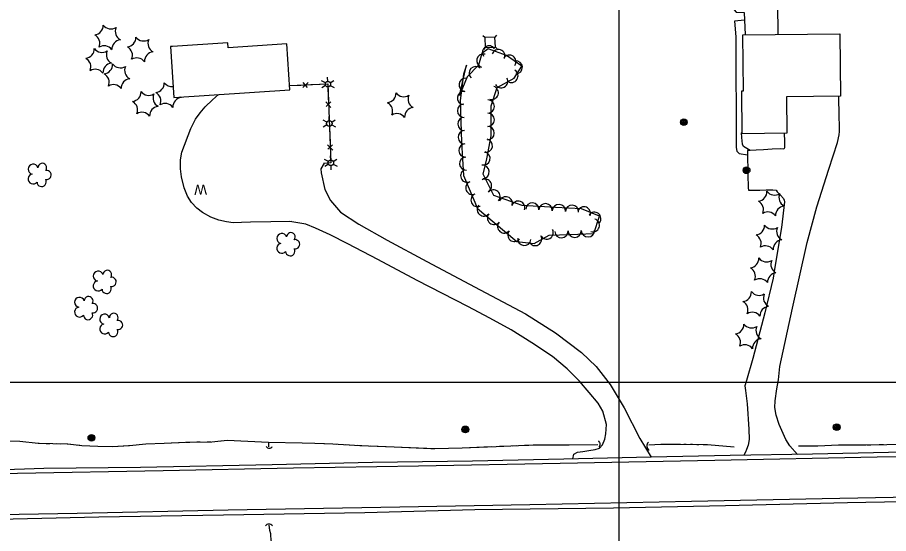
# Model space of a CAD drawing. Extents: x 353423 to 364002, y 127000 to 201942.
# Drawn here: x 361640 to 362161, y 153410 to 153718 of the extents above; entities that cross this region are included whole.
import ezdxf

# ---------------------------------------------------------------- set-up
doc = ezdxf.new("R2010")
doc.units = 0
for name, color, linetype in [('E_DTM_SlopeBottom', 7, 'Continuous'), ('E_DTM_SlopeTop', 7, 'Continuous'), ('E_FEN_Generic', 7, 'Continuous'), ('E_LAND_BrushLine', 7, 'Continuous'), ('E_LAND_TreeLine', 7, 'Continuous'), ('E_MISCPROP', 7, 'Continuous'), ('E_SGN', 7, 'Continuous'), ('E_STRUCT_WingWall', 7, 'Continuous'), ('E_WTR_FlowLine', 7, 'Continuous')]:
    doc.layers.add(name, color=color, linetype=linetype)

msp = doc.modelspace()

# ---------------------------------------------------------------- linework, layer by layer
at = {"layer": 'E_DTM_SlopeBottom'}
for p, q in [((361810.81, 153675.8), (361814.11, 153678.9)), ((361810.85, 153678.78), (361813.53, 153675.97)), ((361824.55, 153667.29), (361827.66, 153664)), ((361827.53, 153667.26), (361824.72, 153664.57)), ((361825.58, 153641.71), (361828.7, 153638.41)), ((361828.56, 153641.67), (361825.76, 153638.99))]:
    msp.add_line(p, q, dxfattribs=at)
for points in [[(361802.94, 153677.09), (361825.71, 153677.98), (361827.62, 153630.86), (361823.16, 153630.6)], [(361802.94, 153677.09), (361809.68, 153677.35)], [(361815.73, 153677.59), (361825.71, 153677.98), (361825.73, 153677.57)], [(361825.73, 153677.57), (361826.1, 153668.42)], [(361826.35, 153662.38), (361826.77, 153651.98)], [(361826.77, 153651.98), (361827.14, 153642.84)], [(361803.83, 153595.85), (361779.54, 153595.4), (361774.15, 153595.23), (361769.16, 153595.15), (361765.24, 153595.71), (361760.67, 153596.65), (361755.81, 153598.43), (361750.82, 153601.21), (361747.57, 153603.89), (361744.31, 153607.24), (361741.96, 153610.94), (361739.98, 153615.89), (361738.36, 153622.46), (361737.81, 153627.3), (361737.67, 153632.73), (361738.6, 153637.18)], [(361827.38, 153636.79), (361827.62, 153630.86), (361823.16, 153630.6)]]:
    msp.add_lwpolyline(points, dxfattribs=at)
for centre, radius, start, end in [((361790.78, 153462.91), 2.3, 216.973, 323.2126), ((361986.27, 153462.89), 2.31, 310.4538, 56.6934), ((362019.38, 153461.93), 2.97, 132.2049, 238.4444), ((361790.63, 153412.55), 2.68, 37.5615, 143.8011)]:
    msp.add_arc(centre, radius, start, end, dxfattribs=at)
at = {"layer": 'E_DTM_SlopeTop'}
for points in [[(362281.78, 153460), (362243.93, 153459.44), (362170.03, 153458.13), (362115.4, 153456.98), (362066.25, 153456.21), (362019.11, 153455.19), (361966.89, 153454.03), (361912.18, 153452.74), (361852.41, 153451.97), (361792.58, 153450.66), (361713.9, 153449.07), (361656.15, 153448.43), (361591.86, 153446.28), (361543.43, 153445.88), (361492.08, 153445.26), (361425.72, 153443.83), (361387.5, 153443.37), (361347.37, 153442.44), (361298.17, 153441.95), (361258.45, 153441.43), (361201.39, 153440.3), (361145.9, 153438.78), (361097.32, 153438.2), (361036.92, 153437.01)], [(361054.36, 153435.13), (361127.98, 153436.14), (361199.68, 153437.36), (361283.81, 153439.32), (361351.14, 153440.65), (361419, 153441.7), (361489.43, 153442.95), (361579.78, 153444.5), (361640.29, 153445.69), (361727.41, 153447.21), (361805.33, 153448.74), (361879.95, 153450.12), (361964.62, 153451.65), (362057.08, 153453.35), (362154.16, 153455.33), (362232.61, 153456.39), (362281.93, 153457.47)], [(362283.38, 153433.3), (362216.84, 153432.21), (362121.22, 153430.43), (362043.1, 153428.77), (361946.58, 153426.75), (361868.89, 153425.41), (361766.26, 153423.52), (361676.05, 153421.65), (361594.87, 153420.14), (361526.58, 153419.1), (361436.59, 153417.5), (361361.57, 153416.29), (361274.81, 153414.69), (361193.87, 153412.71), (361092.19, 153411.05), (361016.46, 153410.07), (360934.39, 153408.93)], [(361114.05, 153408.83), (361172.21, 153409.8), (361243.98, 153411.41), (361301.47, 153412.85), (361366.46, 153413.43), (361424.25, 153414.1), (361489.15, 153415.33), (361556.15, 153416.65), (361611.97, 153417.76), (361689, 153419.54), (361763.48, 153420.77), (361847.89, 153422.26), (361913.58, 153423.89), (361996.48, 153425.01), (362063.45, 153426.35), (362136.33, 153428.08), (362202.51, 153429.38), (362283.56, 153430.4)]]:
    msp.add_lwpolyline(points, dxfattribs=at)
at = {"layer": 'E_FEN_Generic'}
msp.add_lwpolyline([(361908.61, 153689.3), (361906.84, 153683.81), (361904.94, 153668.16), (361905.64, 153643.22), (361906.83, 153623.28), (361915.16, 153603.56), (361925.19, 153595.28), (361938.77, 153583.92), (361949.19, 153582.78), (361958.04, 153587.68), (361970.45, 153588.2), (361984.7, 153588.64), (361988.27, 153599.12), (361977.47, 153603.47), (361961.79, 153604.3), (361941.91, 153605.52), (361925.09, 153611.4), (361918.56, 153624.18), (361920.9, 153633.32), (361923.4, 153647.05), (361923.5, 153664.96), (361926.99, 153675.96), (361937.16, 153681.52), (361941.69, 153688.62), (361932.55, 153695.04), (361921.72, 153698.93), (361917.75, 153696.26), (361915.78, 153689.12), (361909.08, 153682.14), (361904.54, 153671.17), (361908.61, 153689.3)], dxfattribs=at)
for centre, radius, start, end in [((361685.9, 153712.97), 5.72, 276.2674, 2.0323), ((361696.24, 153716.56), 5.72, 216.2674, 302.0323), ((361704.51, 153709.4), 5.72, 156.2674, 242.0323), ((361683.84, 153702.22), 5.72, 336.2674, 62.0323), ((361705.39, 153705.76), 5.72, 276.2674, 2.0323), ((361715.73, 153709.35), 5.72, 216.2674, 302.0323), ((361692.12, 153695.07), 5.72, 36.2674, 122.0323), ((361702.46, 153698.66), 5.72, 96.2674, 182.0323), ((361724, 153702.19), 5.72, 156.2674, 242.0323), ((361922.21, 153696.76), 3.96, 33.9501, 213.9348), ((361680.53, 153698.98), 5.72, 276.2674, 2.0323), ((361690.87, 153702.57), 5.72, 216.2674, 302.0323), ((361699.15, 153695.41), 5.72, 156.2674, 242.0323), ((361703.33, 153695.01), 5.72, 336.2674, 62.0323), ((361721.95, 153691.44), 5.72, 96.2674, 182.0323), ((361918.7, 153691.9), 3.96, 74.6208, 254.6054), ((361927.72, 153694.57), 3.96, 340.2785, 160.2632), ((361678.47, 153688.23), 5.72, 336.2674, 62.0323), ((361697.09, 153684.66), 5.72, 96.2674, 182.0323), ((361711.61, 153687.85), 5.72, 36.2674, 122.0323), ((361934.25, 153691.31), 3.96, 324.9022, 144.8869), ((361938.1, 153687.9), 3.96, 273.2918, 93.2765), ((361686.75, 153681.07), 5.72, 36.2674, 122.0323), ((361691.48, 153689.75), 5.72, 276.2674, 2.0323), ((361701.82, 153693.34), 5.72, 216.2674, 302.0323), ((361710.09, 153686.18), 5.72, 156.2674, 242.0323), ((361914.18, 153684.46), 3.96, 46.18, 226.1647), ((361935.52, 153682.81), 3.96, 237.466, 57.4506), ((361689.42, 153679.01), 5.72, 336.2674, 62.0323), ((361708.04, 153675.44), 5.72, 96.2674, 182.0323), ((361908.16, 153677.49), 3.96, 83.077, 263.0616), ((361929.39, 153679.63), 3.96, 208.6962, 28.6809), ((361697.7, 153671.85), 5.72, 36.2674, 122.0323), ((361722.36, 153678.55), 5.72, 276.2674, 2.0323), ((361732.7, 153682.14), 5.72, 216.2674, 275.8425), ((361923.79, 153672.72), 3.96, 252.4126, 72.3973), ((361708.45, 153673.27), 5.72, 276.2674, 2.0323), ((361718.78, 153676.86), 5.72, 216.2674, 302.0323), ((361727.06, 153669.7), 5.72, 156.2674, 242.0323), ((361720.3, 153667.8), 5.72, 336.2674, 62.0323), ((361738.92, 153664.23), 5.72, 96.2674, 182.0323), ((361740.98, 153674.98), 5.72, 236.5725, 242.0323), ((361860.85, 153672.5), 5.72, 276.2674, 2.0323), ((361871.19, 153676.09), 5.72, 216.2674, 302.0323), ((361879.47, 153668.94), 5.72, 156.2674, 242.0323), ((361907.21, 153669.62), 3.96, 83.077, 263.0616), ((361706.39, 153662.52), 5.72, 336.2674, 62.0323), ((361725, 153658.95), 5.72, 96.2674, 182.0323), ((361728.58, 153660.64), 5.72, 36.2674, 122.0323), ((361858.79, 153661.76), 5.72, 336.2674, 62.0323), ((361907.19, 153662.02), 3.96, 91.6104, 271.5951), ((361921.42, 153664.53), 3.96, 269.691, 89.6756), ((361714.67, 153655.36), 5.72, 36.2674, 122.0323), ((361867.07, 153654.6), 5.72, 36.2674, 122.0323), ((361877.41, 153658.19), 5.72, 96.2674, 182.0323), ((361921.38, 153656.6), 3.96, 269.691, 89.6756), ((361907.41, 153654.09), 3.96, 91.6104, 271.5951), ((361907.63, 153646.17), 3.96, 91.6104, 271.5951), ((361921.34, 153648.68), 3.96, 269.691, 89.6756), ((361920.23, 153641.21), 3.96, 259.6764, 79.661), ((361908.01, 153638.32), 3.96, 93.4326, 273.4173), ((361908.48, 153630.41), 3.96, 93.4326, 273.4173), ((361918.82, 153633.56), 3.96, 255.6281, 75.6128), ((361649.69, 153627.14), 2.97, 17.1306, 260.1038), ((361655.15, 153628), 2.61, 321.8358, 179.7684), ((361918.35, 153625.53), 3.96, 274.4856, 94.4703), ((361649.69, 153621.28), 2.97, 99.4798, 320.7136), ((361657.69, 153623.65), 2.78, 259.1277, 100.1387), ((361909.1, 153623.25), 3.96, 112.8949, 292.8796), ((361654.77, 153619.52), 2.78, 182.4506, 30.2236), ((361912.18, 153615.95), 3.96, 112.8949, 292.8796), ((361919.76, 153617.27), 3.96, 297.0635, 117.0482), ((361915.26, 153608.65), 3.96, 112.8949, 292.8796), ((361924.83, 153610.79), 3.96, 319.5222, 139.5069), ((362082.52, 153613.76), 5.72, 276.2674, 2.0323), ((362092.86, 153617.35), 5.72, 216.2674, 302.0323), ((362101.13, 153610.19), 5.72, 156.2674, 242.0323), ((361932.14, 153606.74), 3.96, 340.7398, 160.7245), ((361939.62, 153604.12), 3.96, 340.7398, 160.7245), ((361948, 153603.07), 3.96, 356.4914, 176.4761), ((362080.46, 153603.02), 5.72, 336.2674, 62.0323), ((361919.01, 153603.07), 3.96, 140.4784, 320.4631), ((361955.91, 153602.58), 3.96, 356.4914, 176.4761), ((361963.84, 153602.11), 3.96, 356.9987, 176.9834), ((361971.76, 153601.7), 3.96, 356.9987, 176.9834), ((361978.84, 153600.68), 3.96, 338.0591, 158.0438), ((362099.07, 153599.45), 5.72, 96.2674, 182.0323), ((361925.12, 153598.03), 3.96, 140.4784, 320.4631), ((361985.08, 153597.47), 3.96, 322.1483, 142.133), ((361984.2, 153593.61), 3.96, 251.2242, 71.2089), ((362088.74, 153595.86), 5.72, 36.2674, 122.0323), ((361931.22, 153592.94), 3.96, 140.0948, 320.0794), ((362081.14, 153593.54), 5.72, 276.2674, 2.0323), ((362091.48, 153597.13), 5.72, 216.2674, 302.0323), ((362099.76, 153589.97), 5.72, 156.2674, 242.0323), ((361798.26, 153585.76), 2.97, 17.1306, 260.1038), ((361803.72, 153586.63), 2.61, 321.8358, 179.7684), ((361937.3, 153587.86), 3.96, 140.0948, 320.0794), ((361949.68, 153585.43), 3.96, 208.9852, 28.9699), ((361956.62, 153589.27), 3.96, 208.9852, 28.9699), ((361965.4, 153590.07), 3.96, 182.4209, 2.4056), ((361973.34, 153590.37), 3.96, 181.748, 1.7327), ((361981.26, 153590.61), 3.96, 181.748, 1.7327), ((362079.08, 153582.79), 5.72, 336.2674, 62.0323), ((361798.26, 153579.91), 2.97, 99.4798, 320.7136), ((361806.26, 153582.28), 2.78, 259.1277, 100.1387), ((361943.24, 153585.52), 3.96, 173.7749, 353.7596), ((362087.36, 153575.63), 5.72, 36.2674, 122.0323), ((362097.7, 153579.22), 5.72, 96.2674, 182.0323), ((361803.34, 153578.15), 2.78, 182.4506, 30.2236), ((362077.7, 153573.91), 5.72, 276.2674, 2.0323), ((362088.04, 153577.5), 5.72, 216.2674, 302.0323), ((362096.32, 153570.34), 5.72, 156.2674, 242.0323), ((361688.55, 153563.29), 2.97, 17.1306, 260.1038), ((361694, 153564.16), 2.61, 321.8358, 179.7684), ((362075.64, 153563.16), 5.72, 336.2674, 62.0323), ((361688.54, 153557.44), 2.97, 99.4798, 320.7136), ((361696.54, 153559.81), 2.78, 259.1277, 100.1387), ((362083.92, 153556.01), 5.72, 36.2674, 122.0323), ((362094.26, 153559.59), 5.72, 96.2674, 182.0323), ((361693.62, 153555.67), 2.78, 182.4506, 30.2236), ((361677.42, 153547.67), 2.97, 17.1306, 260.1038), ((361682.88, 153548.53), 2.61, 321.8358, 179.7684), ((362073.26, 153553.87), 5.72, 276.2674, 2.0323), ((362083.6, 153557.46), 5.72, 216.2674, 302.0323), ((362091.87, 153550.3), 5.72, 156.2674, 242.0323), ((361677.42, 153541.81), 2.97, 99.4798, 320.7136), ((361685.42, 153544.18), 2.78, 259.1277, 100.1387), ((362071.2, 153543.12), 5.72, 336.2674, 62.0323), ((362089.81, 153539.55), 5.72, 96.2674, 182.0323), ((361682.5, 153540.05), 2.78, 182.4506, 30.2236), ((361692.43, 153537.59), 2.97, 17.1306, 260.1038), ((361697.89, 153538.46), 2.61, 321.8358, 179.7684), ((362079.48, 153535.96), 5.72, 36.2674, 122.0323), ((361692.43, 153531.74), 2.97, 99.4798, 320.7136), ((361700.43, 153534.1), 2.78, 259.1277, 100.1387), ((362068.77, 153534.47), 5.72, 276.2674, 2.0323), ((362079.11, 153538.06), 5.72, 216.2674, 302.0323), ((361697.51, 153529.97), 2.78, 182.4506, 30.2236), ((362087.38, 153530.9), 5.72, 156.2674, 242.0323), ((362066.71, 153523.73), 5.72, 336.2674, 62.0323), ((362085.32, 153520.16), 5.72, 96.2674, 182.0323), ((362074.99, 153516.57), 5.72, 36.2674, 122.0323)]:
    msp.add_arc(centre, radius, start, end, dxfattribs=at)
at = {"layer": 'E_LAND_BrushLine'}
for p, q in [((361824.36, 153678.68), (361822.06, 153679.93)), ((361825.77, 153679.49), (361825.7, 153682.01)), ((361827.26, 153678.69), (361829.36, 153680.05)), ((361824.44, 153676.98), (361822.21, 153675.67)), ((361825.85, 153676.22), (361825.91, 153673.62)), ((361827.3, 153677.05), (361829.56, 153675.81)), ((361825.22, 153655.23), (361822.92, 153656.47)), ((361826.62, 153656.04), (361826.56, 153658.56)), ((361828.11, 153655.24), (361830.22, 153656.59)), ((361825.3, 153653.53), (361823.07, 153652.21)), ((361826.71, 153652.77), (361826.77, 153650.16)), ((361828.16, 153653.6), (361830.41, 153652.36)), ((361827.54, 153632.54), (361827.48, 153635.05)), ((361829.03, 153631.73), (361831.14, 153633.09)), ((361826.14, 153631.72), (361823.84, 153632.97)), ((361826.22, 153630.02), (361823.98, 153628.71)), ((361827.62, 153629.26), (361827.69, 153626.66)), ((361829.07, 153630.1), (361831.33, 153628.85))]:
    msp.add_line(p, q, dxfattribs=at)
for centre, radius in [((361825.83, 153677.85), 1.64), ((361826.69, 153654.4), 1.64), ((362038.57, 153655.15), 2.02), ((362038.58, 153655.13), 1.52), ((362038.57, 153655.17), 1.01), ((362038.57, 153655.16), 0.502), ((361827.6, 153630.9), 1.64), ((362076.06, 153626.49), 2.02), ((362076.04, 153626.49), 1.52), ((362076.08, 153626.5), 1.01), ((362076.07, 153626.5), 0.502), ((361907.99, 153471.79), 2.02), ((361907.99, 153471.78), 1.52), ((361907.98, 153471.82), 1.01), ((361907.98, 153471.81), 0.502), ((362129.94, 153473.09), 2.02), ((362129.93, 153473.09), 1.52), ((362129.97, 153473.1), 1.01), ((362129.96, 153473.1), 0.502), ((361684.53, 153466.76), 2.02), ((361684.54, 153466.74), 1.52), ((361684.53, 153466.78), 1.01), ((361684.53, 153466.77), 0.502)]:
    msp.add_circle(centre, radius, dxfattribs=at)
at = {"layer": 'E_LAND_TreeLine'}
for p, q in [((362000, 152500), (362000, 155000)), ((359000, 153500), (362500, 153500))]:
    msp.add_line(p, q, dxfattribs=at)
at = {"layer": 'E_MISCPROP'}
for points in [[(362074.89, 153716.09), (362068.76, 153715.49), (362069.75, 153706.07), (362069.77, 153639.96), (362070.23, 153637.85), (362071.59, 153636.48), (362076.62, 153635.75)], [(361738.6, 153637.18), (361743.91, 153651.4), (361746.8, 153657.01), (361749.53, 153660.84), (361752.57, 153664.34), (361756.85, 153668.42), (361760.52, 153671.68)], [(362106.46, 153456.84), (362101.97, 153461.92), (362099.5, 153465.79), (362097.91, 153469.3), (362095.57, 153474.66), (362093.81, 153480.21), (362092.99, 153484.81), (362093.19, 153488.9), (362094.12, 153495.9), (362095.09, 153501.39), (362096.04, 153509.36), (362103.51, 153544.2), (362112.33, 153583.35), (362118.11, 153604.65), (362125.26, 153627.05), (362130.33, 153643.07), (362131.48, 153647.54), (362131.6, 153649.52), (362131.59, 153651.01), (362131.34, 153660.54), (362131.2, 153668.64), (362131.17, 153670.65)], [(362078.2, 153638.35), (362074.2, 153640.56), (362073.73, 153642.02), (362073.21, 153645.95), (362073.11, 153648.88), (362073.42, 153649.21)], [(362098.59, 153648.51), (362098.68, 153643.89), (362098.77, 153641.87), (362098.74, 153639.94), (362098.29, 153639.09), (362096.06, 153639.18), (362091.3, 153639.03), (362086.25, 153638.69), (362081.9, 153638.38), (362078.23, 153638.35), (362076.69, 153638.27), (362076.61, 153636.17), (362076.84, 153624.96), (362076.89, 153621.26), (362076.95, 153618.5), (362076.95, 153615.9), (362077.24, 153614.58), (362078.88, 153614.58), (362083.92, 153614.64), (362087.87, 153614.81), (362091.79, 153614.69), (362093.67, 153614.51), (362094.3, 153613.63), (362096.28, 153611.56), (362098.13, 153609.52), (362098.63, 153608.62), (362098.73, 153607.55), (362097.01, 153592.37), (362092.64, 153566.29), (362091.98, 153562.01), (362086.93, 153541.46), (362079.86, 153514.2), (362075.94, 153500.94), (362075.07, 153497.8), (362075.41, 153495.04), (362076.46, 153487.01), (362077.42, 153471.97), (362077.57, 153465.81), (362076.96, 153462.32), (362075.99, 153459.74), (362075.37, 153458.13), (362074.53, 153456.34)], [(361823.59, 153630.62), (361821.58, 153627.23), (361821.73, 153624.88), (361824.01, 153614.97), (361827.46, 153608.33), (361833.41, 153601.47), (361844.27, 153594.25), (361861.36, 153584.78), (361884.93, 153571.99), (361916.83, 153555.13), (361943.98, 153540.75), (361961.9, 153529.39), (361977.39, 153517.63), (361986.27, 153509.32), (361994.61, 153498.57), (362003.01, 153484.75), (362012.32, 153466.31), (362019.14, 153455.19)], [(361972.31, 153454.15), (361972.8, 153456.97), (361974.96, 153458.24), (361978.22, 153458.6), (361981.86, 153459.09), (361985.62, 153459.73), (361988.08, 153460.6), (361989.98, 153462.66), (361991.28, 153465.89), (361991.93, 153469.22), (361992.32, 153474.65), (361990.22, 153482.69), (361987.43, 153487.53), (361982.01, 153493.83), (361976.14, 153500.5), (361968.84, 153507.86), (361960.14, 153515.27), (361947.64, 153523.54), (361935.39, 153531.14), (361922.72, 153538.14), (361909.56, 153545.2), (361879.13, 153560.69), (361855.6, 153573.11), (361837.86, 153582.49), (361827.15, 153587.93), (361818.37, 153591.92), (361812.59, 153594.38), (361803.04, 153595.98)]]:
    msp.add_lwpolyline(points, dxfattribs=at)
at = {"layer": 'E_SGN'}
for p, q in [((361919.62, 153705.68), (361918.5, 153706.68)), ((361926.61, 153707.11), (361925.61, 153706)), ((361919.93, 153699.69), (361918.93, 153698.58)), ((361927.04, 153699.01), (361925.92, 153700.01))]:
    msp.add_line(p, q, dxfattribs=at)
msp.add_lwpolyline([(361925.92, 153700.01), (361925.61, 153706), (361919.62, 153705.68), (361919.93, 153699.69)], close=True, dxfattribs=at)
at = {"layer": 'E_STRUCT_WingWall'}
for points in [[(361653.28, 153463.3), (361652.76, 153463.31), (361641.79, 153464.61), (361627.71, 153464.74), (361623, 153464.55)], [(361790.28, 153464.05), (361765.72, 153465.24), (361756.43, 153464.2), (361740.72, 153463.97), (361727.94, 153463.45), (361717.05, 153462.9), (361707.2, 153461.93), (361697.11, 153461.43), (361688.44, 153461.65), (361678.85, 153462.05), (361670.35, 153462.92), (361661.43, 153463.17), (361652.76, 153463.31), (361641.79, 153464.61), (361627.71, 153464.74)], [(361659.57, 153463.2), (361657.47, 153463.23)], [(361665.85, 153463.04), (361663.76, 153463.1)], [(361672.13, 153462.73), (361670.35, 153462.92), (361670.04, 153462.92)], [(361706.64, 153461.9), (361697.11, 153461.43), (361688.44, 153461.65), (361678.85, 153462.05), (361676.3, 153462.31)], [(361736.96, 153463.82), (361727.94, 153463.45), (361717.05, 153462.9), (361707.2, 153461.93), (361706.64, 153461.9)], [(361743.24, 153464.01), (361741.15, 153463.97)], [(361749.53, 153464.1), (361747.43, 153464.07)], [(361755.81, 153464.19), (361753.72, 153464.16)], [(361790.28, 153464.05), (361765.72, 153465.24), (361759.98, 153464.6)], [(361987.1, 153462.47), (361970.09, 153462.33), (361948.6, 153462.35), (361926.36, 153461.45), (361906.02, 153460.54), (361889.79, 153460.14), (361865.52, 153461.27), (361844.86, 153462.03), (361828.79, 153462.96), (361818.12, 153463.44), (361810.45, 153463.53), (361790.28, 153464.05), (361790.41, 153461.33)], [(361823.72, 153463.19), (361818.12, 153463.44), (361810.45, 153463.53), (361790.28, 153464.05), (361790.41, 153461.33)], [(361831.2, 153462.82), (361828.79, 153462.96), (361828.71, 153462.97)], [(361838.68, 153462.39), (361836.18, 153462.53)], [(361846.16, 153461.98), (361844.86, 153462.03), (361843.66, 153462.1)], [(361887.31, 153460.25), (361865.52, 153461.27), (361851.15, 153461.8)], [(361923.48, 153461.32), (361906.02, 153460.54), (361889.79, 153460.14), (361887.31, 153460.25)], [(361930.96, 153461.64), (361928.47, 153461.54)], [(361938.45, 153461.94), (361935.95, 153461.84)], [(361945.93, 153462.24), (361943.43, 153462.14)], [(361987.1, 153462.47), (361970.09, 153462.33), (361950.92, 153462.35)], [(362068.63, 153461.23), (362052.65, 153462.52), (362036.68, 153462.82), (362024.76, 153462.67), (362017.59, 153462.4)], [(362036.11, 153462.81), (362024.76, 153462.67), (362017.59, 153462.4)], [(362039.94, 153462.76), (362038.66, 153462.78)], [(362043.77, 153462.68), (362042.49, 153462.71)], [(362047.61, 153462.61), (362046.33, 153462.64)], [(362068.63, 153461.23), (362052.65, 153462.52), (362050.16, 153462.57)], [(362281.41, 153466.17), (362275.25, 153465.78), (362247.9, 153464.16), (362218.28, 153464.1), (362198.98, 153463.77), (362172.45, 153462.76), (362147.44, 153462.38), (362131, 153462.37), (362118.73, 153461.73), (362107.15, 153461.76)], [(362142.99, 153462.38), (362131, 153462.37), (362118.73, 153461.73), (362107.15, 153461.76)], [(362150.41, 153462.42), (362147.94, 153462.39)], [(362157.83, 153462.54), (362155.35, 153462.5)], [(361790.47, 153414.59), (361791.04, 153411.59), (361791.46, 153409.61), (361791.49, 153408.31), (361791.73, 153406.24), (361792.29, 153400.97), (361803.15, 153344.82), (361810.4, 153311.93), (361811.22, 153277.36), (361809.59, 153261.82), (361806.16, 153246.51), (361803.47, 153235.82), (361799.48, 153223.86), (361795.7, 153215.85), (361793.56, 153206.91), (361793.94, 153196.38), (361795.15, 153188.81)], [(361790.47, 153414.59), (361791.04, 153411.59), (361791.46, 153409.61), (361791.49, 153408.31), (361791.73, 153406.24), (361792.29, 153400.97), (361794.61, 153388.97)]]:
    msp.add_lwpolyline(points, dxfattribs=at)
at = {"layer": 'E_WTR_FlowLine'}
msp.add_lwpolyline([(362094.93, 153707.5), (362094.69, 153725.99), (362078.52, 153725.33), (362078.21, 153729.54), (362074.26, 153733.09), (362070.02, 153732.91), (362066.39, 153729.07), (362066.34, 153724.93), (362069.78, 153720.93), (362074.73, 153720.62), (362075.2, 153707.3)], dxfattribs=at)
for points in [[(362073.93, 153707.29), (362131.78, 153707.88), (362132.16, 153670.66), (362099.96, 153670.32), (362100.18, 153648.52), (362073.43, 153648.25), (362073.16, 153673.86), (362074.28, 153673.87)], [(361733.71, 153669.93), (361803.11, 153674.47), (361801.32, 153701.88), (361766.16, 153699.58), (361765.97, 153702.51), (361733.01, 153700.36), (361731.73, 153700.27)]]:
    msp.add_lwpolyline(points, close=True, dxfattribs=at)

# ---------------------------------------------------------------- texts
at = {"layer": 'E_DTM_SlopeBottom'}
msp.add_text('W', height=6, rotation=181.0561, dxfattribs=at).set_placement((361753.51, 153617.89))

doc.saveas('drawing.dxf')
